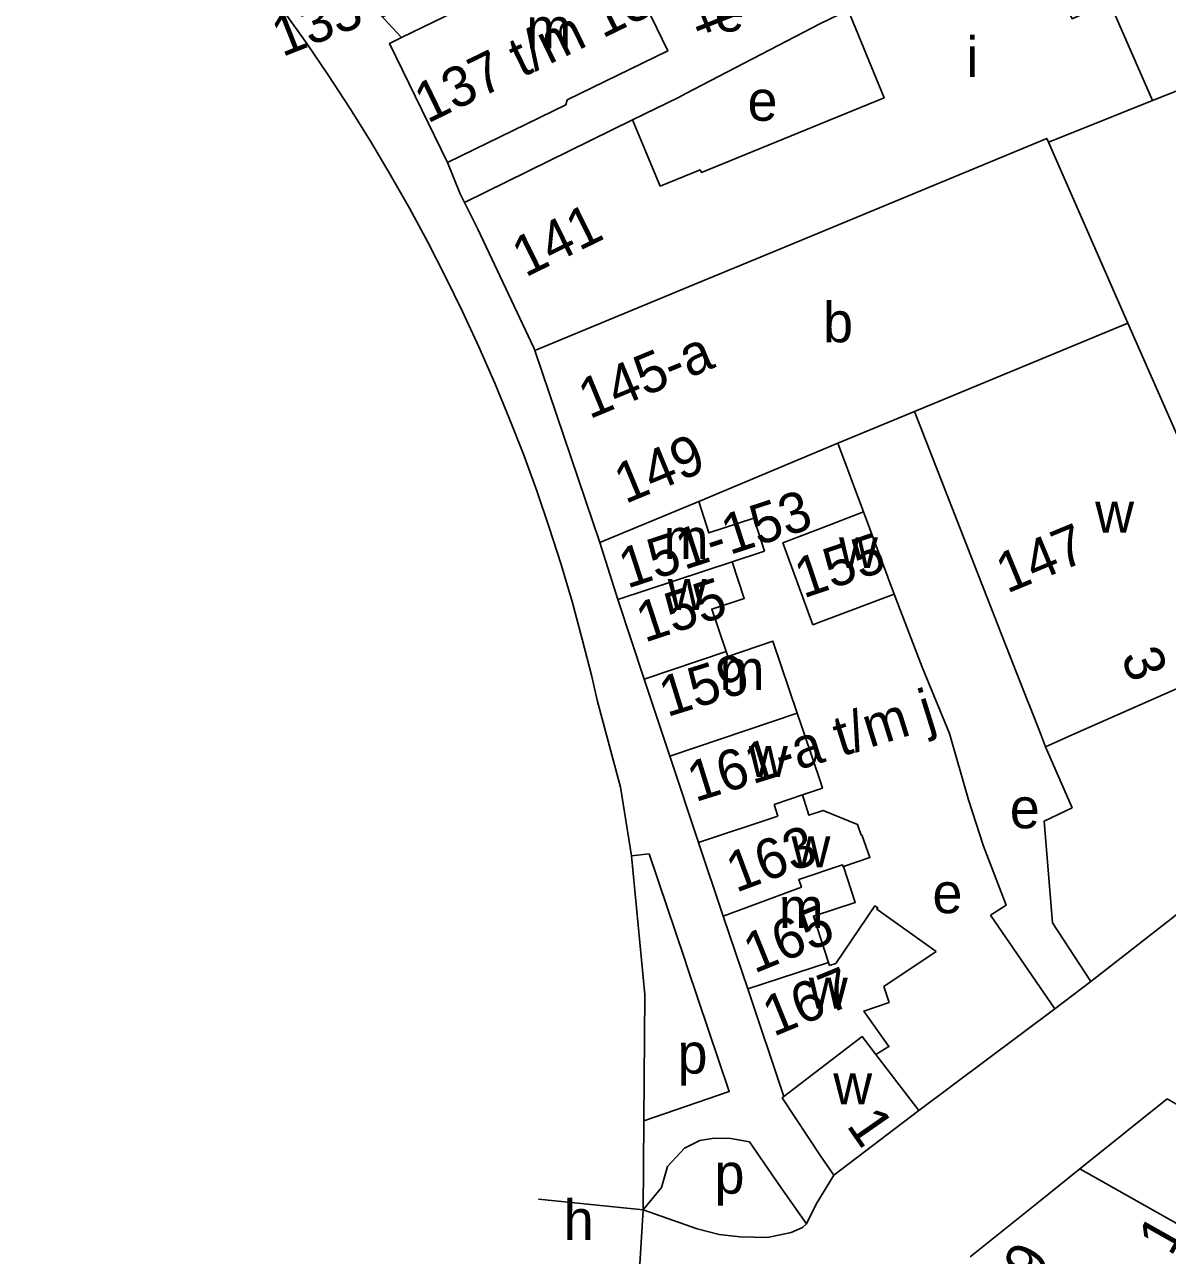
# Model space of a CAD drawing. Extents: x 161141 to 163125, y 381621 to 383200.
# Drawn here: x 161821 to 161934.5, y 382848.2 to 382970.4 of the extents above; entities that cross this region are included whole.
import ezdxf

# ---------------------------------------------------------------- set-up
doc = ezdxf.new("R2010")
doc.units = 0
for name, color, linetype in [('BLT_Basislijn', 7, 'Continuous'), ('BLT_Bebouwing', 7, 'Continuous'), ('BLT_Centroide', 7, 'Continuous'), ('BLT_Huisnummer', 7, 'Continuous'), ('BLT_Huisnummer_reeks', 7, 'Continuous'), ('BLT_Onderverdeling_panden', 7, 'Continuous'), ('BLT_Vlakafsluiter', 7, 'Continuous')]:
    doc.layers.add(name, color=color, linetype=linetype)

msp = doc.modelspace()

# ---------------------------------------------------------------- linework, layer by layer
at = {"layer": 'BLT_Basislijn'}
for p, q in [((161932.99, 382962.83), (161955.76, 382972.02)), ((161904.27, 382922), (161901.74, 382928.81)), ((161951.29, 382894.51), (161926.84, 382875.38)), ((161916.88, 382881.99), (161923.27, 382872.69)), ((161926.84, 382875.38), (161923.27, 382872.69)), ((161909.76, 382862.57), (161923.27, 382872.69)), ((161925.76, 382856.78), (161934.42, 382863.74)), ((161934.42, 382863.74), (161935.93, 382862.88)), ((161882.48, 382861.57), (161882.4, 382852.74))]:
    msp.add_line(p, q, dxfattribs=at)
for points in [[(161820.99, 383000.16), (161823.83, 382997.55), (161826.61, 382994.89), (161829.33, 382992.17), (161832, 382989.39), (161834.62, 382986.56), (161837.17, 382983.68), (161839.66, 382980.74), (161842.09, 382977.75), (161844.46, 382974.71), (161846.76, 382971.63), (161849, 382968.49), (161851.17, 382965.31), (161853.28, 382962.09), (161855.32, 382958.82), (161857.29, 382955.51), (161859.19, 382952.16), (161861.03, 382948.78), (161862.79, 382945.35), (161864.48, 382941.89), (161866.1, 382938.4), (161867.68, 382934.77)], [(161902.75, 382971.82), (161900, 382970.49), (161886.58, 382963.49)], [(161881.34, 382960.93), (161885.91, 382963.14), (161886.58, 382963.49)], [(161864.66, 382952.71), (161864.23, 382953.57), (161862.99, 382956.67)], [(161867.68, 382934.77), (161869.11, 382931.31), (161870.51, 382927.72), (161871.83, 382924.1), (161873.08, 382920.46), (161874.25, 382916.79), (161875.34, 382913.1), (161876.36, 382909.38), (161877.3, 382905.65), (161877.84, 382903.33)], [(161916.19, 382888.84), (161914.7, 382893.41), (161912.82, 382900), (161910.11, 382906.6), (161907.31, 382913.84)], [(161877.84, 382903.33), (161880.15, 382894.69), (161881.26, 382887.86)], [(161922.35, 382898.69), (161924.99, 382892.63), (161922.23, 382891.32), (161923.04, 382881.2), (161926.84, 382875.38)], [(161916.19, 382888.84), (161918.45, 382882.97), (161916.88, 382881.99)], [(161881.26, 382887.86), (161882.99, 382888.05), (161886.5, 382877.66), (161886.81, 382876.75), (161890.95, 382864.47), (161882.48, 382861.57)], [(161881.26, 382887.86), (161882.58, 382874.11), (161882.48, 382861.57)], [(161882.4, 382852.74), (161884.21, 382854.93), (161884.82, 382857.04), (161886.52, 382858.86), (161888.02, 382859.61), (161889.47, 382859.84), (161891.12, 382859.79), (161892.96, 382859.47), (161895.89, 382855.25), (161898.62, 382851.32)], [(161898.62, 382851.32), (161899.59, 382853.3), (161901.34, 382856.18)], [(161882.4, 382852.74), (161887.76, 382850.85), (161889.95, 382850.29), (161892.02, 382850.04), (161894.76, 382849.98), (161897.1, 382850.47), (161898.21, 382850.97), (161898.62, 382851.32)]]:
    msp.add_lwpolyline(points, dxfattribs=at)
at = {"layer": 'BLT_Bebouwing'}
for p, q in [((161855.29, 382972.45), (161858.42, 382969.09)), ((161932.99, 382962.83), (161925.08, 382959.68)), ((161881.34, 382960.93), (161864.66, 382952.71)), ((161881.34, 382960.93), (161882.67, 382957.74)), ((161925.08, 382959.68), (161922.64, 382958.71)), ((161922.64, 382958.71), (161930.52, 382940.74)), ((161866, 382950.06), (161864.66, 382952.71)), ((161930.52, 382940.74), (161944.66, 382908.56)), ((161878.1, 382918.96), (161871.64, 382938.01)), ((161901.74, 382928.81), (161909.35, 382931.98)), ((161909.35, 382931.98), (161918.12, 382909.52)), ((161901.74, 382928.81), (161887.92, 382923.05)), ((161904.27, 382922), (161907.31, 382913.84)), ((161879.88, 382913.32), (161878.1, 382918.96)), ((161882.5, 382905.41), (161879.88, 382913.32)), ((161890.63, 382908.15), (161890.8, 382907.65)), ((161887.9, 382889.2), (161885.04, 382897.76)), ((161890.36, 382881.86), (161887.9, 382889.2)), ((161892.79, 382874.67), (161890.36, 382881.86)), ((161896.37, 382863.96), (161892.79, 382874.67)), ((161909.76, 382862.57), (161905.52, 382868.13)), ((161909.76, 382862.57), (161901.34, 382856.18)), ((161914.87, 382848.05), (161921.65, 382853.48))]:
    msp.add_line(p, q, dxfattribs=at)
for points in [[(161921.05, 382979.91), (161924.99, 382970.95), (161928.72, 382972.59), (161932.99, 382962.83)], [(161882.62, 382972.33), (161884.85, 382967.76), (161874.86, 382962.9), (161874.74, 382962.4), (161862.99, 382956.67)], [(161882.67, 382957.74), (161884.08, 382954.35), (161888.05, 382955.95), (161888.18, 382955.7), (161900, 382960.52), (161906.32, 382963.1), (161902.75, 382971.82)], [(161862.99, 382956.67), (161857.22, 382968.51), (161858.42, 382969.09)], [(161871.64, 382938.01), (161871.54, 382938.3), (161866, 382950.06)], [(161887.92, 382923.05), (161888.94, 382919.92), (161893.38, 382921.38), (161894.45, 382918.12), (161891.25, 382917.06)], [(161904.27, 382922), (161900, 382920.37), (161896.28, 382918.94), (161899.25, 382910.81), (161900, 382911.09), (161907.31, 382913.84)], [(161891.25, 382917.06), (161892.44, 382913.42), (161889.21, 382912.36), (161890.63, 382908.15)], [(161922.35, 382898.69), (161921.84, 382900), (161920.82, 382902.62), (161920.53, 382903.35), (161918.12, 382909.52)], [(161890.8, 382907.65), (161895.28, 382909.16), (161897.7, 382902.02)], [(161944.66, 382908.56), (161925.31, 382900), (161922.35, 382898.69)], [(161885.04, 382897.76), (161882.5, 382905.41)], [(161897.7, 382902.02), (161898.38, 382900), (161900, 382895.2), (161900.2, 382894.59), (161900, 382894.52), (161898.22, 382893.92)], [(161898.22, 382893.92), (161898.85, 382891.91), (161900.29, 382892.38), (161903.7, 382890.98), (161904.04, 382889.93), (161904.13, 382889.96)], [(161904.13, 382889.96), (161904.92, 382887.7), (161902.31, 382886.79)], [(161902.31, 382886.79), (161903.46, 382883.24), (161899.3, 382881.88), (161900.8, 382877.26)], [(161900.89, 382876.99), (161901.53, 382877.19), (161905.41, 382882.91), (161905.71, 382882.69), (161905.62, 382882.57), (161911.48, 382878.38)], [(161911.48, 382878.38), (161906.3, 382874.89), (161906.82, 382873.31), (161904.33, 382872.46), (161906.81, 382868.93), (161905.52, 382868.13)], [(161900.8, 382877.26), (161900.89, 382876.99)], [(161901.34, 382856.18), (161900, 382858.1), (161896.19, 382863.83), (161896.37, 382863.96)], [(161921.65, 382853.48), (161925.76, 382856.78), (161935.56, 382851.27), (161938.14, 382855.85)]]:
    msp.add_lwpolyline(points, dxfattribs=at)
at = {"layer": 'BLT_Onderverdeling_panden'}
for p, q in [((161858.42, 382969.09), (161879.1, 382979.17)), ((161887.86, 382944.73), (161871.64, 382938.01)), ((161909.35, 382931.98), (161930.52, 382940.74)), ((161891.25, 382917.06), (161879.88, 382913.32)), ((161890.63, 382908.15), (161882.5, 382905.41)), ((161897.7, 382902.02), (161885.04, 382897.76)), ((161895.4, 382892.96), (161898.22, 382893.92)), ((161895.4, 382892.96), (161895.79, 382891.8)), ((161895.79, 382891.8), (161887.9, 382889.2)), ((161900.8, 382877.26), (161892.79, 382874.67))]:
    msp.add_line(p, q, dxfattribs=at)
for points in [[(161922.64, 382958.71), (161922.48, 382959.07), (161897.18, 382948.59), (161887.86, 382944.73)], [(161887.92, 382923.05), (161878.1, 382918.96)], [(161902.31, 382886.79), (161902.27, 382886.78), (161902.21, 382886.96), (161897.86, 382885.52), (161898.12, 382884.74), (161890.36, 382881.86)], [(161905.52, 382868.13), (161904.14, 382869.93), (161896.37, 382863.96)]]:
    msp.add_lwpolyline(points, dxfattribs=at)
at = {"layer": 'BLT_Vlakafsluiter'}
for p, q in [((161882.4, 382852.74), (161872.01, 382853.78)), ((161881.98, 382845.71), (161882.4, 382852.74))]:
    msp.add_line(p, q, dxfattribs=at)

# ---------------------------------------------------------------- texts
at = {"layer": 'BLT_Centroide'}
for s, p in [('e', (161889.49, 382969.69)), ('m', (161870.8, 382968.03)), ('i', (161914.49, 382965.16)), ('e', (161892.77, 382960.83)), ('b', (161900.27, 382938.84)), ('w', (161927.28, 382919.95)), ('m', (161884.43, 382917.34)), ('w', (161901.84, 382916.42)), ('w', (161884.84, 382912.28)), ('m', (161889.99, 382904.31)), ('w', (161892.9, 382895.69)), ('e', (161918.81, 382890.6)), ('w', (161897.13, 382886.73)), ('e', (161911.13, 382882.17)), ('m', (161895.87, 382880.69)), ('w', (161898.85, 382872.69)), ('p', (161885.82, 382866.25)), ('w', (161901.28, 382863.21)), ('p', (161889.49, 382854.33)), ('h', (161874.52, 382849.72))]:
    msp.add_text(s, height=4, dxfattribs=at).set_placement(p)
at = {"layer": 'BLT_Huisnummer'}
for s, rotation, p in [('141', 26.2283, (161870.7, 382945.24)), ('151-153', 18.1576, (161880.81, 382914.37)), ('155', 18.6722, (161898.31, 382913.4)), ('155', 18.1576, (161882.54, 382909.01)), ('159', 17.3122, (161884.77, 382901.62)), ('163', 20.431, (161891.61, 382884.18)), ('165', 22.1576, (161893.43, 382876.15)), ('167', 22.1576, (161895.33, 382869.89)), ('1', 304.7884, (161902.52, 382861.1))]:
    msp.add_text(s, height=4, rotation=rotation, dxfattribs=at).set_placement(p)
at = {"layer": 'BLT_Huisnummer_reeks'}
for s, rotation, p in [('50t/m54', 291.5719, (161880.93, 382987.06)), ('133 23 t/m 133 85', 21.5719, (161846.56, 382967.13)), ('137 t/m 139e', 25.928, (161860.98, 382960.52)), ('145-a', 22.5029, (161877.06, 382931.18)), ('149', 22.5029, (161880.62, 382922.77)), ('147', 22.5029, (161918.52, 382913.87)), ('3', 291.3146, (161929.8, 382907.65)), ('161-a t/m j', 17.3122, (161887.57, 382893.18)), ('1', 60.6613, (161934.82, 382848.01)), ('19', 60.7317, (161920.01, 382842.73))]:
    msp.add_text(s, height=4, rotation=rotation, dxfattribs=at).set_placement(p)

doc.saveas('drawing.dxf')
